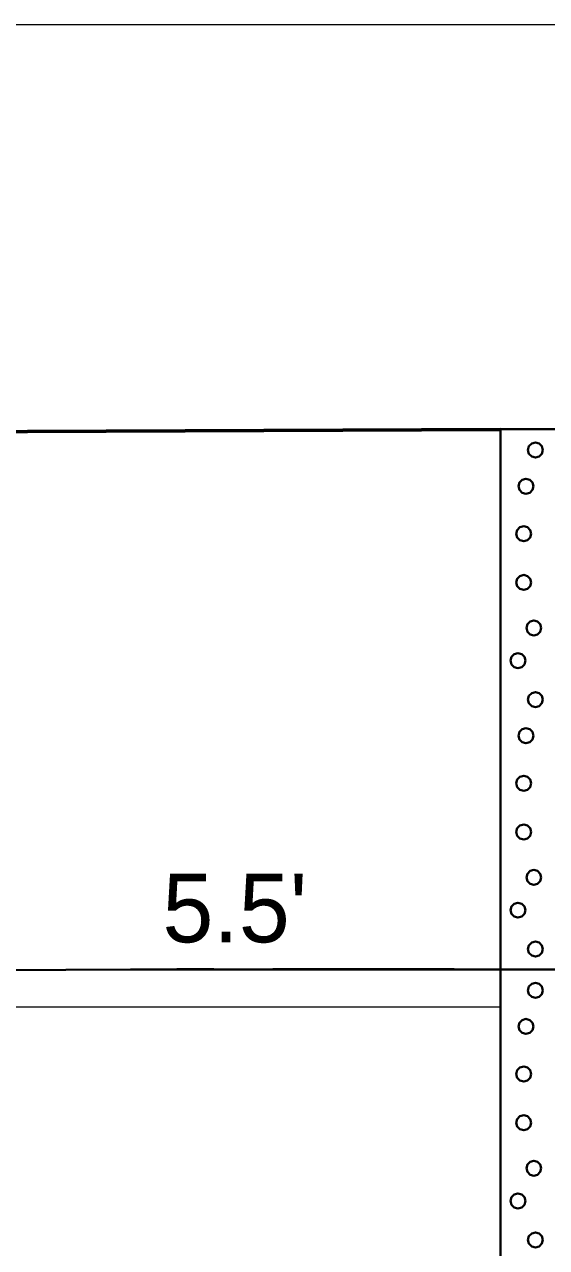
# Model space of a CAD drawing. Extents: x -582 to 653, y -817 to -3.
# Drawn here: x -30.32 to -25, y -197.92 to -185.47 of the extents above; entities that cross this region are included whole.
import ezdxf

# ---------------------------------------------------------------- set-up
doc = ezdxf.new("R2010")
doc.units = 0
doc.header["$LTSCALE"] = 0.4
doc.linetypes.add('LONG_DASHED', pattern=[7.5, 6, -1.5])
for name, color, linetype, lineweight in [('26', 7, 'LONG_DASHED', 40), ('27', 7, 'Continuous', 40), ('7', 7, 'Continuous', 13)]:
    doc.layers.add(name, color=color, linetype=linetype, lineweight=lineweight)

msp = doc.modelspace()

# ---------------------------------------------------------------- linework, layer by layer
at = {"layer": '26', "linetype": 'Continuous', "lineweight": 60}
msp.add_lwpolyline([(-41.7213, -189.5729), (-36.7213, -189.6429), (-25.4713, -189.596)], dxfattribs=at)
at = {"layer": '26'}
msp.add_spline([(-39.7899, -195.2037), (-29.2387, -195.0929), (-25.4713, -195.0929), (-22.9713, -195.0929), (-21.4816, -195.0579)], degree=3, dxfattribs=at)
at = {"layer": '27'}
msp.add_line((-29.2387, -195.0929), (-25.4713, -195.0929), dxfattribs=at)
for points in [[(-25.4713, -189.5929), (-22.9713, -189.5929), (-22.9713, -195.0929), (-25.4713, -195.0929)], [(-25.0394, -189.8055), (-25.0496, -189.7674), (-25.0775, -189.7396), (-25.1156, -189.7293), (-25.1537, -189.7396), (-25.1816, -189.7674), (-25.1918, -189.8055), (-25.1816, -189.8436), (-25.1537, -189.8715), (-25.1156, -189.8817), (-25.0775, -189.8715), (-25.0496, -189.8436)], [(-25.1356, -190.1734), (-25.1458, -190.1353), (-25.1737, -190.1074), (-25.2118, -190.0972), (-25.2499, -190.1074), (-25.2778, -190.1353), (-25.288, -190.1734), (-25.2778, -190.2115), (-25.2499, -190.2394), (-25.2118, -190.2496), (-25.1737, -190.2394), (-25.1458, -190.2115)], [(-25.1585, -190.6577), (-25.1687, -190.6196), (-25.1966, -190.5918), (-25.2347, -190.5815), (-25.2728, -190.5918), (-25.3007, -190.6196), (-25.3109, -190.6577), (-25.3007, -190.6958), (-25.2728, -190.7237), (-25.2347, -190.7339), (-25.1966, -190.7237), (-25.1687, -190.6958)], [(-25.1585, -191.1535), (-25.1687, -191.1154), (-25.1966, -191.0876), (-25.2347, -191.0773), (-25.2728, -191.0876), (-25.3007, -191.1154), (-25.3109, -191.1535), (-25.3007, -191.1916), (-25.2728, -191.2195), (-25.2347, -191.2297), (-25.1966, -191.2195), (-25.1687, -191.1916)], [(-25.0555, -191.6163), (-25.0657, -191.5782), (-25.0936, -191.5503), (-25.1317, -191.5401), (-25.1698, -191.5503), (-25.1977, -191.5782), (-25.2079, -191.6163), (-25.1977, -191.6544), (-25.1698, -191.6823), (-25.1317, -191.6925), (-25.0936, -191.6823), (-25.0657, -191.6544)], [(-25.217, -191.9494), (-25.2272, -191.9113), (-25.2551, -191.8834), (-25.2932, -191.8732), (-25.3313, -191.8834), (-25.3592, -191.9113), (-25.3694, -191.9494), (-25.3592, -191.9875), (-25.3313, -192.0154), (-25.2932, -192.0256), (-25.2551, -192.0154), (-25.2272, -191.9875)], [(-25.0394, -192.3455), (-25.0496, -192.3074), (-25.0775, -192.2796), (-25.1156, -192.2693), (-25.1537, -192.2796), (-25.1816, -192.3074), (-25.1918, -192.3455), (-25.1816, -192.3836), (-25.1537, -192.4115), (-25.1156, -192.4217), (-25.0775, -192.4115), (-25.0496, -192.3836)], [(-25.1356, -192.7134), (-25.1458, -192.6753), (-25.1737, -192.6474), (-25.2118, -192.6372), (-25.2499, -192.6474), (-25.2778, -192.6753), (-25.288, -192.7134), (-25.2778, -192.7515), (-25.2499, -192.7794), (-25.2118, -192.7896), (-25.1737, -192.7794), (-25.1458, -192.7515)], [(-25.1585, -193.1977), (-25.1687, -193.1596), (-25.1966, -193.1318), (-25.2347, -193.1215), (-25.2728, -193.1318), (-25.3007, -193.1596), (-25.3109, -193.1977), (-25.3007, -193.2358), (-25.2728, -193.2637), (-25.2347, -193.2739), (-25.1966, -193.2637), (-25.1687, -193.2358)], [(-25.1585, -193.6935), (-25.1687, -193.6554), (-25.1966, -193.6276), (-25.2347, -193.6173), (-25.2728, -193.6276), (-25.3007, -193.6554), (-25.3109, -193.6935), (-25.3007, -193.7316), (-25.2728, -193.7595), (-25.2347, -193.7697), (-25.1966, -193.7595), (-25.1687, -193.7316)], [(-25.0555, -194.1563), (-25.0657, -194.1182), (-25.0936, -194.0903), (-25.1317, -194.0801), (-25.1698, -194.0903), (-25.1977, -194.1182), (-25.2079, -194.1563), (-25.1977, -194.1944), (-25.1698, -194.2223), (-25.1317, -194.2325), (-25.0936, -194.2223), (-25.0657, -194.1944)], [(-25.217, -194.4894), (-25.2272, -194.4513), (-25.2551, -194.4234), (-25.2932, -194.4132), (-25.3313, -194.4234), (-25.3592, -194.4513), (-25.3694, -194.4894), (-25.3592, -194.5275), (-25.3313, -194.5554), (-25.2932, -194.5656), (-25.2551, -194.5554), (-25.2272, -194.5275)], [(-25.0394, -194.8855), (-25.0496, -194.8474), (-25.0775, -194.8196), (-25.1156, -194.8093), (-25.1537, -194.8196), (-25.1816, -194.8474), (-25.1918, -194.8855), (-25.1816, -194.9236), (-25.1537, -194.9515), (-25.1156, -194.9617), (-25.0775, -194.9515), (-25.0496, -194.9236)], [(-25.4713, -195.0929), (-22.9713, -195.0929), (-22.9713, -200.5929), (-25.4713, -200.5929)], [(-25.0394, -195.3055), (-25.0496, -195.2674), (-25.0775, -195.2396), (-25.1156, -195.2293), (-25.1537, -195.2396), (-25.1816, -195.2674), (-25.1918, -195.3055), (-25.1816, -195.3436), (-25.1537, -195.3715), (-25.1156, -195.3817), (-25.0775, -195.3715), (-25.0496, -195.3436)], [(-25.1356, -195.6734), (-25.1458, -195.6353), (-25.1737, -195.6074), (-25.2118, -195.5972), (-25.2499, -195.6074), (-25.2778, -195.6353), (-25.288, -195.6734), (-25.2778, -195.7115), (-25.2499, -195.7394), (-25.2118, -195.7496), (-25.1737, -195.7394), (-25.1458, -195.7115)], [(-25.1585, -196.1577), (-25.1687, -196.1196), (-25.1966, -196.0918), (-25.2347, -196.0815), (-25.2728, -196.0918), (-25.3007, -196.1196), (-25.3109, -196.1577), (-25.3007, -196.1958), (-25.2728, -196.2237), (-25.2347, -196.2339), (-25.1966, -196.2237), (-25.1687, -196.1958)], [(-25.1585, -196.6535), (-25.1687, -196.6154), (-25.1966, -196.5876), (-25.2347, -196.5773), (-25.2728, -196.5876), (-25.3007, -196.6154), (-25.3109, -196.6535), (-25.3007, -196.6916), (-25.2728, -196.7195), (-25.2347, -196.7297), (-25.1966, -196.7195), (-25.1687, -196.6916)], [(-25.0555, -197.1163), (-25.0657, -197.0782), (-25.0936, -197.0503), (-25.1317, -197.0401), (-25.1698, -197.0503), (-25.1977, -197.0782), (-25.2079, -197.1163), (-25.1977, -197.1544), (-25.1698, -197.1823), (-25.1317, -197.1925), (-25.0936, -197.1823), (-25.0657, -197.1544)], [(-25.217, -197.4494), (-25.2272, -197.4113), (-25.2551, -197.3834), (-25.2932, -197.3732), (-25.3313, -197.3834), (-25.3592, -197.4113), (-25.3694, -197.4494), (-25.3592, -197.4875), (-25.3313, -197.5154), (-25.2932, -197.5256), (-25.2551, -197.5154), (-25.2272, -197.4875)], [(-25.0394, -197.8455), (-25.0496, -197.8074), (-25.0775, -197.7796), (-25.1156, -197.7693), (-25.1537, -197.7796), (-25.1816, -197.8074), (-25.1918, -197.8455), (-25.1816, -197.8836), (-25.1537, -197.9115), (-25.1156, -197.9217), (-25.0775, -197.9115), (-25.0496, -197.8836)]]:
    msp.add_lwpolyline(points, close=True, dxfattribs=at)
at = {"layer": '7'}
for p, q in [((-62.9147, -185.4729), (28.379, -185.4729)), ((-62.9147, -195.4729), (-25.4713, -195.4729))]:
    msp.add_line(p, q, dxfattribs=at)

# ---------------------------------------------------------------- texts
at = {"layer": '27'}
msp.add_text("5.5'", height=0.6976, dxfattribs=at).set_placement((-28.9146, -194.8165))

doc.saveas('drawing.dxf')
